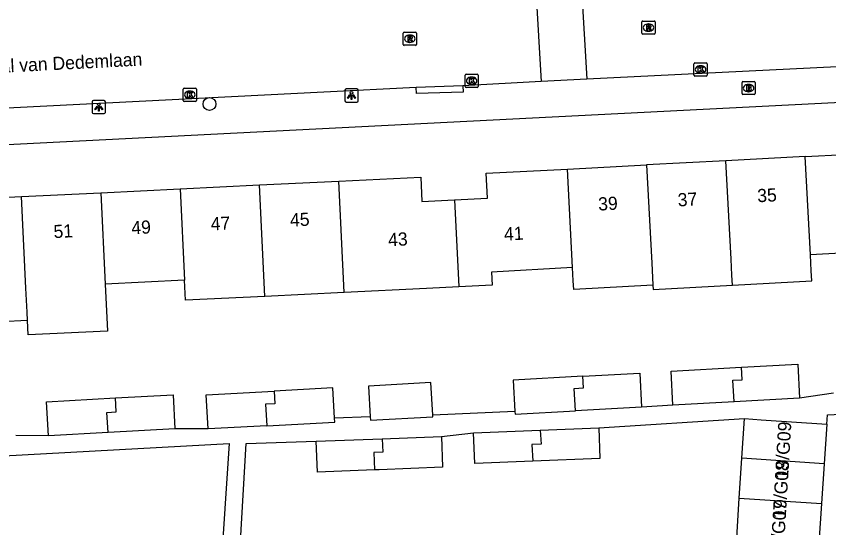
# Model space of a CAD drawing. Extents: x 161084 to 161928, y 385355 to 386522.
# Drawn here: x 161504.7 to 161566.5, y 386211.7 to 386250.6 of the extents above; entities that cross this region are included whole.
import ezdxf

# ---------------------------------------------------------------- set-up
doc = ezdxf.new("R2010")
doc.units = 0
for name, color, linetype in [('IMGEO_Boom', 7, 'Continuous'), ('IMGEO_Brandkraan', 7, 'Continuous'), ('IMGEO_Kolk', 7, 'Continuous'), ('IMGEO_Lichtpunt', 7, 'Continuous'), ('IMGEO_Openbare_ruimte_label', 7, 'Continuous'), ('IMGEO_Pand', 7, 'Continuous'), ('IMGEO_Pand_nummerreeks', 7, 'Continuous'), ('IMGEO_Rijbaan_lokaal_open', 7, 'Continuous'), ('IMGEO_Rioolput', 7, 'Continuous'), ('IMGEO_Voetpad_open', 7, 'Continuous')]:
    doc.layers.add(name, color=color, linetype=linetype)

msp = doc.modelspace()

# ---------------------------------------------------------------- linework, layer by layer
at = {"layer": 'IMGEO_Boom'}
msp.add_circle((161519.397, 386243.927), 0.489, dxfattribs=at)
at = {"layer": 'IMGEO_Brandkraan'}
for p, q in [((161559.903, 386244.721), (161559.903, 386245.573)), ((161559.978, 386245.647), (161560.83, 386245.647)), ((161560.391, 386245.427), (161560.416, 386245.427)), ((161560.904, 386245.573), (161560.904, 386244.721)), ((161560.414, 386244.867), (161560.389, 386244.867)), ((161560.83, 386244.647), (161559.978, 386244.647))]:
    msp.add_line(p, q, dxfattribs=at)
for points in [[(161559.903, 386244.721), (161559.903, 386245.573)], [(161559.978, 386245.647), (161560.83, 386245.647)], [(161560.904, 386245.573), (161560.904, 386244.721)], [(161560.251, 386245.347), (161560.251, 386244.947), (161560.464, 386244.947)], [(161560.482, 386245.347), (161560.251, 386245.347)], [(161560.43, 386245.266), (161560.376, 386245.266), (161560.376, 386245.19)], [(161560.376, 386245.19), (161560.429, 386245.19)], [(161560.438, 386245.114), (161560.376, 386245.114), (161560.376, 386245.033)], [(161560.376, 386245.033), (161560.438, 386245.033)], [(161560.83, 386244.647), (161559.978, 386244.647)]]:
    msp.add_lwpolyline(points, dxfattribs=at)
for centre, radius, start, end in [((161559.98, 386245.571), 0.0765, 91.55205, 178.44795), ((161559.98, 386245.571), 0.0765, 91.55205, 178.44795), ((161560.828, 386245.571), 0.0765, 1.55205, 88.44795), ((161560.828, 386245.571), 0.0765, 1.55205, 88.44795), ((161560.431, 386245.228), 0.0379, 267.82845, 90.93552), ((161560.439, 386245.073), 0.0404, 269.87594, 90.50774), ((161560.47, 386245.198), 0.251, 268.66757, 293.53466), ((161560.486, 386245.202), 0.145, 59.4692, 91.53667), ((161560.511, 386245.249), 0.0922, 285.51372, 58.15012), ((161560.516, 386245.057), 0.105, 301.31148, 78.98903), ((161559.98, 386244.723), 0.0765, 181.55205, 268.44795), ((161559.98, 386244.723), 0.0765, 181.55205, 268.44795), ((161560.828, 386244.723), 0.0765, 271.55205, 358.44795), ((161560.828, 386244.723), 0.0765, 271.55205, 358.44795)]:
    msp.add_arc(centre, radius, start, end, dxfattribs=at)
for centre, major_axis, ratio, start_param, end_param in [((161560.39, 386245.147), (-0.387, 0.002), 0.722429, 4.712389, 7.853982), ((161560.415, 386245.147), (-0.39, 0.002), 0.717154, 1.570796, 4.712389)]:
    msp.add_ellipse(centre, major_axis=major_axis, ratio=ratio, start_param=start_param, end_param=end_param, dxfattribs=at)
at = {"layer": 'IMGEO_Kolk'}
for p, q in [((161556.251, 386246.133), (161556.251, 386246.985)), ((161556.326, 386247.059), (161557.178, 386247.059)), ((161556.739, 386246.839), (161556.764, 386246.839)), ((161557.252, 386246.985), (161557.252, 386246.133)), ((161538.842, 386245.27), (161538.842, 386246.122)), ((161538.917, 386246.196), (161539.769, 386246.196)), ((161539.843, 386246.122), (161539.843, 386245.27)), ((161557.178, 386246.059), (161556.326, 386246.059)), ((161556.762, 386246.279), (161556.737, 386246.279)), ((161539.353, 386245.416), (161539.328, 386245.416)), ((161539.33, 386245.976), (161539.355, 386245.976)), ((161517.399, 386244.209), (161517.399, 386245.061)), ((161517.474, 386245.135), (161518.326, 386245.135)), ((161517.887, 386244.915), (161517.912, 386244.915)), ((161518.4, 386245.061), (161518.4, 386244.209)), ((161539.769, 386245.196), (161538.917, 386245.196)), ((161517.91, 386244.355), (161517.885, 386244.355)), ((161518.326, 386244.135), (161517.474, 386244.135))]:
    msp.add_line(p, q, dxfattribs=at)
for points in [[(161556.251, 386246.133), (161556.251, 386246.985)], [(161556.326, 386247.059), (161557.178, 386247.059)], [(161556.572, 386246.759), (161556.695, 386246.759), (161556.695, 386246.608), (161556.825, 386246.759), (161556.989, 386246.759), (161556.843, 386246.608), (161556.996, 386246.359), (161556.844, 386246.359), (161556.759, 386246.523), (161556.695, 386246.456), (161556.695, 386246.359), (161556.572, 386246.359), (161556.572, 386246.759)], [(161557.252, 386246.985), (161557.252, 386246.133)], [(161538.842, 386245.27), (161538.842, 386246.122)], [(161538.917, 386246.196), (161539.769, 386246.196)], [(161539.843, 386246.122), (161539.843, 386245.27)], [(161557.178, 386246.059), (161556.326, 386246.059)], [(161539.163, 386245.896), (161539.286, 386245.896), (161539.286, 386245.745), (161539.416, 386245.896), (161539.58, 386245.896), (161539.434, 386245.745), (161539.587, 386245.496), (161539.435, 386245.496), (161539.35, 386245.66), (161539.286, 386245.593), (161539.286, 386245.496), (161539.163, 386245.496), (161539.163, 386245.896)], [(161517.399, 386244.209), (161517.399, 386245.061)], [(161517.474, 386245.135), (161518.326, 386245.135)], [(161517.72, 386244.835), (161517.843, 386244.835), (161517.843, 386244.684), (161517.973, 386244.835), (161518.137, 386244.835), (161517.991, 386244.684), (161518.144, 386244.435), (161517.992, 386244.435), (161517.907, 386244.599), (161517.843, 386244.532), (161517.843, 386244.435), (161517.72, 386244.435), (161517.72, 386244.835)], [(161518.4, 386245.061), (161518.4, 386244.209)], [(161539.769, 386245.196), (161538.917, 386245.196)], [(161518.326, 386244.135), (161517.474, 386244.135)]]:
    msp.add_lwpolyline(points, dxfattribs=at)
for centre, start, end in [((161556.328, 386246.983), 91.55205, 178.44795), ((161556.328, 386246.983), 91.55205, 178.44795), ((161557.176, 386246.983), 1.55205, 88.44795), ((161557.176, 386246.983), 1.55205, 88.44795), ((161538.919, 386246.12), 91.55205, 178.44795), ((161538.919, 386246.12), 91.55205, 178.44795), ((161539.767, 386246.12), 1.55205, 88.44795), ((161539.767, 386246.12), 1.55205, 88.44795), ((161556.328, 386246.135), 181.55205, 268.44795), ((161556.328, 386246.135), 181.55205, 268.44795), ((161557.176, 386246.135), 271.55205, 358.44795), ((161557.176, 386246.135), 271.55205, 358.44795), ((161517.476, 386245.059), 91.55205, 178.44795), ((161517.476, 386245.059), 91.55205, 178.44795), ((161518.324, 386245.059), 1.55205, 88.44795), ((161518.324, 386245.059), 1.55205, 88.44795), ((161538.919, 386245.272), 181.55205, 268.44795), ((161538.919, 386245.272), 181.55205, 268.44795), ((161539.767, 386245.272), 271.55205, 358.44795), ((161539.767, 386245.272), 271.55205, 358.44795), ((161517.476, 386244.211), 181.55205, 268.44795), ((161517.476, 386244.211), 181.55205, 268.44795), ((161518.324, 386244.211), 271.55205, 358.44795), ((161518.324, 386244.211), 271.55205, 358.44795)]:
    msp.add_arc(centre, 0.0765, start, end, dxfattribs=at)
for centre, major_axis, ratio, start_param, end_param in [((161556.738, 386246.559), (-0.387, 0.002), 0.722429, 4.712389, 7.853982), ((161556.763, 386246.559), (-0.39, 0.002), 0.717154, 1.570796, 4.712389), ((161539.329, 386245.696), (-0.387, 0.002), 0.722429, 4.712389, 7.853982), ((161539.354, 386245.696), (-0.39, 0.002), 0.717154, 1.570796, 4.712389), ((161517.886, 386244.635), (-0.387, 0.002), 0.722429, 4.712389, 7.853982), ((161517.911, 386244.635), (-0.39, 0.002), 0.717154, 1.570796, 4.712389)]:
    msp.add_ellipse(centre, major_axis=major_axis, ratio=ratio, start_param=start_param, end_param=end_param, dxfattribs=at)
at = {"layer": 'IMGEO_Lichtpunt'}
for p, q in [((161529.705, 386244.983), (161529.705, 386244.176)), ((161529.705, 386244.983), (161529.705, 386244.176)), ((161530.607, 386245.078), (161529.799, 386245.078)), ((161530.607, 386245.078), (161529.799, 386245.078)), ((161530.701, 386244.176), (161530.701, 386244.983)), ((161530.701, 386244.176), (161530.701, 386244.983)), ((161511.384, 386244.199), (161510.576, 386244.199)), ((161511.384, 386244.199), (161510.576, 386244.199)), ((161510.482, 386244.104), (161510.482, 386243.297)), ((161510.482, 386244.104), (161510.482, 386243.297)), ((161511.478, 386243.297), (161511.478, 386244.104)), ((161511.478, 386243.297), (161511.478, 386244.104)), ((161529.799, 386244.082), (161530.607, 386244.082)), ((161529.799, 386244.082), (161530.607, 386244.082)), ((161510.576, 386243.203), (161511.384, 386243.203)), ((161510.576, 386243.203), (161511.384, 386243.203))]:
    msp.add_line(p, q, dxfattribs=at)
for points in [[(161530.079, 386244.647), (161530.118, 386244.619), (161529.93, 386244.357), (161529.892, 386244.384), (161530.079, 386244.647)], [(161530.181, 386244.599), (161530.228, 386244.599), (161530.228, 386244.277), (161530.181, 386244.277), (161530.181, 386244.599)], [(161530.291, 386244.619), (161530.329, 386244.646), (161530.516, 386244.384), (161530.477, 386244.356), (161530.291, 386244.619)], [(161510.856, 386243.768), (161510.895, 386243.74), (161510.707, 386243.478), (161510.669, 386243.505), (161510.856, 386243.768)], [(161510.958, 386243.72), (161511.005, 386243.72), (161511.005, 386243.398), (161510.958, 386243.398), (161510.958, 386243.72)], [(161511.068, 386243.74), (161511.106, 386243.767), (161511.293, 386243.505), (161511.254, 386243.477), (161511.068, 386243.74)]]:
    msp.add_lwpolyline(points, dxfattribs=at)
for centre in [(161530.204, 386244.781), (161510.981, 386243.902)]:
    msp.add_circle(centre, 0.0994, dxfattribs=at)
for centre, start, end in [((161529.799, 386244.983), 90, 180), ((161529.799, 386244.983), 90, 180), ((161530.607, 386244.983), 0, 90), ((161530.607, 386244.983), 0, 90), ((161510.576, 386244.104), 90, 180), ((161510.576, 386244.104), 90, 180), ((161511.384, 386244.104), 0, 90), ((161511.384, 386244.104), 0, 90), ((161529.799, 386244.176), 180, 270), ((161529.799, 386244.176), 180, 270), ((161530.607, 386244.176), 270, 0), ((161530.607, 386244.176), 270, 360), ((161510.576, 386243.297), 180, 270), ((161510.576, 386243.297), 180, 270), ((161511.384, 386243.297), 270, 0), ((161511.384, 386243.297), 270, 360)]:
    msp.add_arc(centre, 0.0946, start, end, dxfattribs=at)
at = {"layer": 'IMGEO_Pand'}
for points in [[(161564.714, 386239.928), (161558.68, 386239.612)], [(161564.714, 386239.928), (161570.745, 386240.243)], [(161565.104, 386232.464), (161564.714, 386239.928)], [(161546.618, 386238.982), (161552.65, 386239.297)], [(161558.68, 386239.612), (161552.65, 386239.297)], [(161552.65, 386239.297), (161553.042, 386231.811), (161553.098, 386230.738), (161553.13, 386230.156)], [(161559.181, 386230.157), (161559.14, 386230.908), (161559.073, 386232.138), (161558.68, 386239.612)], [(161538.03, 386236.638), (161540.55, 386236.761), (161540.452, 386238.659), (161546.618, 386238.982)], [(161547.01, 386231.484), (161546.618, 386238.982)], [(161523.193, 386237.774), (161529.226, 386238.069)], [(161529.226, 386238.069), (161535.465, 386238.375), (161535.557, 386236.517), (161538.03, 386236.638)], [(161529.642, 386229.591), (161529.226, 386238.069)], [(161511.128, 386237.182), (161517.161, 386237.478)], [(161517.161, 386237.478), (161523.193, 386237.774)], [(161517.161, 386237.478), (161517.502, 386230.52)], [(161523.609, 386229.295), (161523.193, 386237.774)], [(161499.062, 386236.591), (161500, 386236.637), (161505.095, 386236.887)], [(161505.095, 386236.887), (161511.128, 386237.182)], [(161505.558, 386227.452), (161505.526, 386228.1), (161505.436, 386229.929), (161505.095, 386236.887)], [(161511.128, 386237.182), (161511.469, 386230.224)], [(161538.03, 386236.638), (161538.355, 386230.018)], [(161559.181, 386230.157), (161565.212, 386230.484), (161565.171, 386231.235), (161565.104, 386232.464)], [(161571.133, 386232.791), (161565.104, 386232.464)], [(161547.01, 386231.484), (161540.839, 386231.15), (161540.891, 386230.143), (161538.355, 386230.018)], [(161553.13, 386230.156), (161547.1, 386229.829), (161547.065, 386230.468), (161547.01, 386231.484)], [(161511.469, 386230.224), (161511.643, 386226.659), (161505.611, 386226.363), (161505.558, 386227.452)], [(161517.502, 386230.52), (161511.469, 386230.224)], [(161523.609, 386229.295), (161517.577, 386228.999), (161517.502, 386230.52)], [(161538.355, 386230.018), (161535.914, 386229.898), (161529.642, 386229.591)], [(161553.13, 386230.156), (161553.147, 386229.83), (161559.181, 386230.157)], [(161529.642, 386229.591), (161523.609, 386229.295)], [(161505.558, 386227.452), (161499.525, 386227.156)], [(161554.65, 386221.021), (161554.509, 386223.616), (161559.856, 386223.906)], [(161559.297, 386221.273), (161559.209, 386222.918), (161559.907, 386222.956), (161559.856, 386223.906)], [(161559.856, 386223.906), (161564.139, 386224.137), (161564.279, 386221.542)], [(161547.793, 386223.218), (161542.496, 386222.932), (161542.626, 386220.536)], [(161547.234, 386220.585), (161547.142, 386222.298), (161547.84, 386222.336), (161547.793, 386223.218)], [(161547.793, 386223.218), (161552.126, 386223.453), (161552.266, 386220.858)], [(161536.38, 386220.249), (161536.245, 386222.735), (161531.495, 386222.478), (161531.622, 386220.135)], [(161519.297, 386219.216), (161519.156, 386221.811), (161524.313, 386222.09)], [(161524.313, 386222.09), (161524.365, 386221.13), (161523.667, 386221.092), (161523.755, 386219.458)], [(161528.91, 386220.031), (161528.786, 386222.332), (161524.313, 386222.09)], [(161507.144, 386218.687), (161507.003, 386221.282), (161512.244, 386221.566)], [(161511.685, 386218.933), (161511.603, 386220.47), (161512.301, 386220.508), (161512.244, 386221.566)], [(161512.244, 386221.566), (161516.633, 386221.803), (161516.773, 386219.208)], [(161564.279, 386221.542), (161559.297, 386221.273)], [(161552.266, 386220.858), (161547.234, 386220.585)], [(161559.297, 386221.273), (161554.65, 386221.021)], [(161531.622, 386220.135), (161531.636, 386219.883), (161536.386, 386220.14), (161536.38, 386220.249)], [(161542.626, 386220.536), (161542.637, 386220.337), (161547.234, 386220.585)], [(161523.755, 386219.458), (161519.297, 386219.216)], [(161523.755, 386219.458), (161528.926, 386219.737), (161528.91, 386220.031)], [(161559.898, 386216.977), (161560.098, 386220)], [(161560.098, 386220), (161561.363, 386219.916), (161566.352, 386219.586)], [(161566.352, 386219.586), (161566.152, 386216.563)], [(161511.685, 386218.933), (161507.144, 386218.687)], [(161516.773, 386219.208), (161511.685, 386218.933)], [(161539.483, 386218.927), (161544.558, 386219.126)], [(161543.985, 386216.752), (161539.575, 386216.579), (161539.483, 386218.927)], [(161544.558, 386219.126), (161544.615, 386218.064), (161543.917, 386218.026), (161543.985, 386216.752)], [(161549.006, 386219.3), (161549.098, 386216.952), (161543.985, 386216.752)], [(161544.558, 386219.126), (161549.006, 386219.3)], [(161527.517, 386218.269), (161532.53, 386218.466)], [(161531.958, 386216.092), (161527.61, 386215.921), (161527.517, 386218.269)], [(161532.53, 386218.466), (161532.585, 386217.446), (161531.887, 386217.408), (161531.958, 386216.092)], [(161537.04, 386218.643), (161537.132, 386216.295), (161532.304, 386216.105), (161531.958, 386216.092)], [(161532.53, 386218.466), (161537.04, 386218.643)], [(161559.698, 386213.954), (161559.898, 386216.977)], [(161566.152, 386216.563), (161559.898, 386216.977)], [(161566.152, 386216.563), (161565.952, 386213.54)], [(161559.498, 386210.932), (161559.698, 386213.954)], [(161559.698, 386213.954), (161565.952, 386213.54)], [(161565.952, 386213.54), (161565.752, 386210.518)]]:
    msp.add_lwpolyline(points, dxfattribs=at)
at = {"layer": 'IMGEO_Rijbaan_lokaal_open'}
for points in [[(161544.218, 386252.597), (161544.634, 386245.656)], [(161547.695, 386252.729), (161548.101, 386245.822)], [(161596.48, 386248.218), (161548.101, 386245.822)], [(161544.634, 386245.656), (161538.681, 386245.311)], [(161548.101, 386245.822), (161544.634, 386245.656)], [(161535.111, 386245.178), (161499.988, 386243.415), (161478.185, 386242.322)], [(161538.681, 386245.311), (161535.111, 386245.178)], [(161566.352, 386219.586), (161566.393, 386220.289), (161598.331, 386221.848)]]:
    msp.add_lwpolyline(points, dxfattribs=at)
at = {"layer": 'IMGEO_Rioolput'}
for p, q in [((161552.29, 386249.32), (161552.29, 386250.172)), ((161552.365, 386250.246), (161553.217, 386250.246)), ((161552.778, 386250.026), (161552.803, 386250.026)), ((161553.291, 386250.172), (161553.291, 386249.32)), ((161534.137, 386248.47), (161534.137, 386249.322)), ((161534.212, 386249.396), (161535.064, 386249.396)), ((161534.625, 386249.176), (161534.65, 386249.176)), ((161535.138, 386249.322), (161535.138, 386248.47)), ((161553.217, 386249.246), (161552.365, 386249.246)), ((161552.801, 386249.466), (161552.776, 386249.466)), ((161534.648, 386248.616), (161534.623, 386248.616)), ((161535.064, 386248.396), (161534.212, 386248.396))]:
    msp.add_line(p, q, dxfattribs=at)
for points in [[(161552.29, 386249.32), (161552.29, 386250.172)], [(161552.365, 386250.246), (161553.217, 386250.246)], [(161552.879, 386249.944), (161552.627, 386249.946), (161552.627, 386249.546)], [(161552.805, 386249.865), (161552.751, 386249.865), (161552.751, 386249.784)], [(161552.751, 386249.784), (161552.803, 386249.784)], [(161553.291, 386250.172), (161553.291, 386249.32)], [(161534.137, 386248.47), (161534.137, 386249.322)], [(161534.212, 386249.396), (161535.064, 386249.396)], [(161535.138, 386249.322), (161535.138, 386248.47)], [(161553.217, 386249.246), (161552.365, 386249.246)], [(161552.627, 386249.546), (161552.751, 386249.546), (161552.751, 386249.708), (161552.762, 386249.708)], [(161552.809, 386249.679), (161552.88, 386249.546), (161553.02, 386249.546), (161552.955, 386249.672)], [(161534.726, 386249.094), (161534.474, 386249.096), (161534.474, 386248.696)], [(161534.474, 386248.696), (161534.598, 386248.696), (161534.598, 386248.858), (161534.609, 386248.858)], [(161534.652, 386249.015), (161534.598, 386249.015), (161534.598, 386248.934)], [(161534.598, 386248.934), (161534.65, 386248.934)], [(161534.656, 386248.829), (161534.727, 386248.696), (161534.867, 386248.696), (161534.802, 386248.822)], [(161535.064, 386248.396), (161534.212, 386248.396)]]:
    msp.add_lwpolyline(points, dxfattribs=at)
for centre, radius, start, end in [((161552.367, 386250.17), 0.0765, 91.55205, 178.44795), ((161552.367, 386250.17), 0.0765, 91.55205, 178.44795), ((161552.787, 386249.973), 0.19, 274.7715, 282.96867), ((161552.811, 386249.769), 0.0964, 77.00612, 93.18647), ((161552.825, 386249.826), 0.0378, 276.66336, 79.67722), ((161552.878, 386249.834), 0.109, 350.36119, 89.41601), ((161552.876, 386249.834), 0.112, 277.58423, 350.98172), ((161553.215, 386250.17), 0.0765, 1.55205, 88.44795), ((161553.215, 386250.17), 0.0765, 1.55205, 88.44795), ((161534.214, 386249.32), 0.0765, 91.55205, 178.44795), ((161534.214, 386249.32), 0.0765, 91.55205, 178.44795), ((161535.062, 386249.32), 0.0765, 1.55205, 88.44795), ((161535.062, 386249.32), 0.0765, 1.55205, 88.44795), ((161552.367, 386249.322), 0.0765, 181.55205, 268.44795), ((161552.367, 386249.322), 0.0765, 181.55205, 268.44795), ((161552.761, 386249.655), 0.0533, 26.02933, 88.69889), ((161552.86, 386249.619), 0.108, 29.51342, 73.79051), ((161553.215, 386249.322), 0.0765, 271.55205, 358.44795), ((161553.215, 386249.322), 0.0765, 271.55205, 358.44795), ((161534.608, 386248.805), 0.0533, 26.02933, 88.69889), ((161534.634, 386249.123), 0.19, 274.7715, 282.96867), ((161534.658, 386248.919), 0.0964, 77.00612, 93.18647), ((161534.672, 386248.976), 0.0378, 276.66336, 79.67722), ((161534.725, 386248.984), 0.109, 350.36119, 89.41601), ((161534.723, 386248.984), 0.112, 277.58423, 350.98172), ((161534.707, 386248.769), 0.108, 29.51342, 73.79051), ((161534.214, 386248.472), 0.0765, 181.55205, 268.44795), ((161534.214, 386248.472), 0.0765, 181.55205, 268.44795), ((161535.062, 386248.472), 0.0765, 271.55205, 358.44795), ((161535.062, 386248.472), 0.0765, 271.55205, 358.44795)]:
    msp.add_arc(centre, radius, start, end, dxfattribs=at)
for centre, major_axis, ratio, start_param, end_param in [((161552.777, 386249.746), (-0.387, 0.002), 0.722429, 4.712389, 7.853982), ((161552.802, 386249.746), (-0.39, 0.002), 0.717154, 1.570796, 4.712389), ((161534.624, 386248.896), (-0.387, 0.002), 0.722429, 4.712389, 7.853982), ((161534.649, 386248.896), (-0.39, 0.002), 0.717154, 1.570796, 4.712389)]:
    msp.add_ellipse(centre, major_axis=major_axis, ratio=ratio, start_param=start_param, end_param=end_param, dxfattribs=at)
at = {"layer": 'IMGEO_Voetpad_open'}
for points in [[(161421.631, 386236.693), (161500, 386240.657), (161596.398, 386245.532)], [(161538.681, 386245.311), (161538.705, 386244.825), (161535.133, 386244.725), (161535.111, 386245.178)], [(161566.866, 386221.928), (161564.279, 386221.542)], [(161554.65, 386221.021), (161552.266, 386220.858)], [(161531.622, 386220.135), (161528.91, 386220.031)], [(161542.626, 386220.536), (161536.38, 386220.249)], [(161549.006, 386219.3), (161560.098, 386220)], [(161519.297, 386219.216), (161516.773, 386219.208)], [(161537.04, 386218.643), (161539.483, 386218.927)], [(161507.144, 386218.687), (161504.667, 386218.71)], [(161521.758, 386210.681), (161522.201, 386218.092), (161527.517, 386218.269)], [(161503.331, 386191.993), (161493.486, 386192.552), (161494.528, 386216.647), (161500.027, 386216.955), (161520.891, 386218.105), (161519.602, 386198.645)]]:
    msp.add_lwpolyline(points, dxfattribs=at)

# ---------------------------------------------------------------- texts
at = {"layer": 'IMGEO_Openbare_ruimte_label'}
msp.add_text('Generaal van Dedemlaan', height=1, rotation=2.92247, dxfattribs=at).set_placement((161499.09, 386246.081))
at = {"layer": 'IMGEO_Pand_nummerreeks'}
for s, rotation, p in [('35', 2.99657, (161561.087, 386236.454)), ('39', 2.99657, (161548.989, 386235.821)), ('37', 2.99657, (161555.038, 386236.137)), ('45', 2.80529, (161525.545, 386234.605)), ('49', 2.80529, (161513.479, 386234.014)), ('47', 2.80529, (161519.512, 386234.309)), ('51', 2.80749, (161507.56, 386233.724)), ('41', 2.79773, (161541.822, 386233.54)), ('43', 2.79773, (161533.008, 386233.108)), ('19/G09', 86.63354, (161563.405, 386215.358)), ('19/G08', 86.63354, (161563.228, 386212.354)), ('19/G07', 86.63354, (161563.051, 386209.341))]:
    msp.add_text(s, height=1, rotation=rotation, dxfattribs=at).set_placement(p)

doc.saveas('drawing.dxf')
